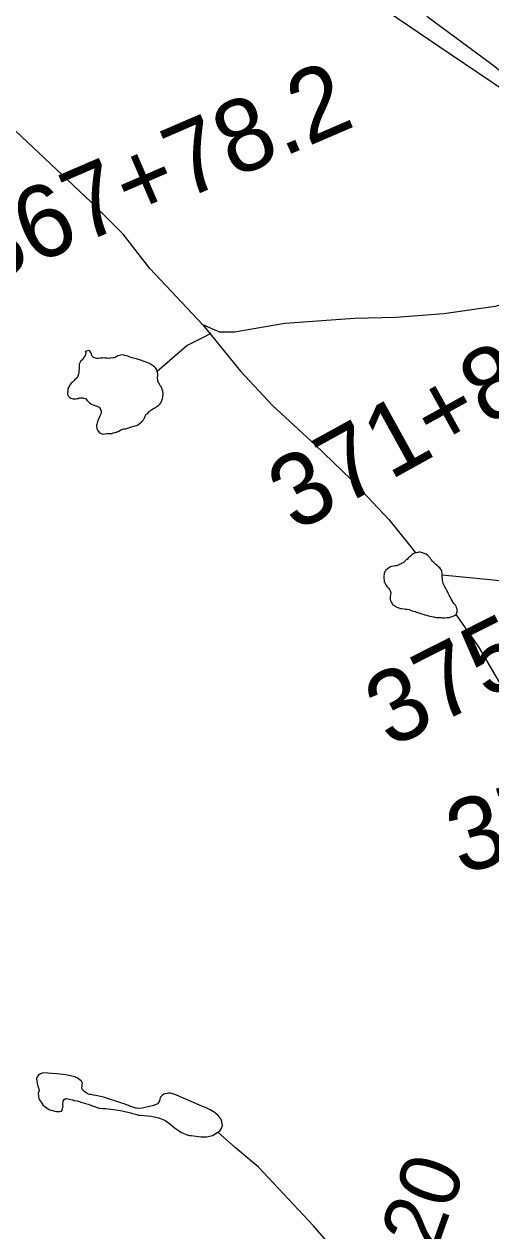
# Model space of a CAD drawing. Extents: x 3180038 to 3217926, y 922069 to 947485.
# Drawn here: x 3199419 to 3200063, y 934293 to 935957 of the extents above; entities that cross this region are included whole.
import ezdxf

# ---------------------------------------------------------------- set-up
doc = ezdxf.new("R2010")
doc.units = 0
for name, color, linetype in [('V-LEVE-TOET', 7, 'Continuous'), ('V-RIVR-RANG-IDEN', 7, 'Continuous'), ('V-SURV-IDEN', 7, 'Continuous'), ('V-TOPO-SHOR', 7, 'Continuous')]:
    doc.layers.add(name, color=color, linetype=linetype)

msp = doc.modelspace()

# ---------------------------------------------------------------- linework, layer by layer
at = {"layer": 'V-LEVE-TOET'}
msp.add_lwpolyline([(3199974.8, 935968.6), (3200064.2, 935902.1), (3200142.8, 935840.1), (3200185, 935803.9), (3200229.3, 935762.8), (3200299.8, 935685.8), (3200386.1, 935586.1), (3200457.7, 935498.3), (3200520.8, 935410.8), (3200581.8, 935310.9), (3200619.9, 935251.3), (3200659.4, 935173.8), (3200697.6, 935094.8), (3200719.5, 935041), (3200735.4, 934996.5), (3200752.2, 934942.3), (3200781, 934839.1), (3200808.4, 934712.6), (3200825.2, 934623.5), (3200832, 934567.6), (3200837.8, 934497.2), (3200839, 934422.8), (3200839, 934357.4), (3200840.1, 934283.3)], dxfattribs=at)
at = {"layer": 'V-TOPO-SHOR'}
for points in [[(3200273.6, 935661.1), (3200234.7, 935723.6), (3200197.6, 935767.5), (3200126.7, 935835), (3200006.7, 935916.1), (3199863.2, 936014.1), (3199799, 936063.1), (3199739.9, 936098.5), (3199706.1, 936115.4), (3199559.2, 936184.7), (3199373.4, 936265.7), (3199246.7, 936326.5), (3199023.8, 936419.4), (3198763.6, 936524.1), (3198620.1, 936578.2)], [(3199665.6, 935542.8), (3199592.9, 935620.5), (3199555.8, 935667.8), (3199511.9, 935711.7), (3199391.9, 935824.9), (3199349.7, 935870.5), (3199326.1, 935885.7), (3199314.3, 935887.4), (3199272, 935894.2), (3199192.6, 935911), (3199150.4, 935927.9), (3199103.1, 935955), (3199066, 935973.5), (3199040.6, 935983.7), (3199018.7, 935998.9), (3199006.9, 936009), (3199001.8, 936025.9), (3199001.8, 936139.1), (3198990, 936183), (3198988.3, 936198.2), (3198986.6, 936213.4)], [(3200639.3, 935117.2), (3200598.7, 935196.6), (3200551.4, 935270.9), (3200505.8, 935350.3), (3200453.5, 935429.7), (3200373.2, 935527.6), (3200273.6, 935661.1), (3200217.9, 935622.2), (3200145.2, 935591.8), (3200069.2, 935568.2), (3199998.3, 935558), (3199932.4, 935553), (3199875, 935551.3), (3199778.7, 935544.5), (3199709.5, 935532.7), (3199689.2, 935532.7), (3199665.6, 935542.8), (3199717.9, 935478.7), (3199761.8, 935431.4), (3199820.9, 935377.3), (3199869.9, 935330), (3199922.3, 935274.3), (3199951, 935238.8), (3199959.2, 935228)], [(3199602.8, 935479), (3199643.6, 935514.1), (3199663.9, 935524.3), (3199677.4, 935531)], [(3199503.6, 935506), (3199504.3, 935504.4), (3199504.5, 935503.1), (3199504.1, 935502.1), (3199503.5, 935500.6), (3199502.3, 935498.6), (3199501.7, 935497.5), (3199500.9, 935496.1), (3199498.9, 935494), (3199497.7, 935492.9), (3199497.1, 935491.9), (3199496.3, 935490.5), (3199495.1, 935488.4), (3199495.1, 935487.2), (3199495, 935485.9), (3199495.2, 935484.1), (3199495, 935481.8), (3199494.9, 935479.6), (3199494.9, 935478.5), (3199494.7, 935476.9), (3199494.4, 935474.8), (3199494, 935473.2), (3199492.8, 935471.1), (3199492, 935469.5), (3199490.4, 935468.4), (3199489.4, 935467.3), (3199488.2, 935465.7), (3199487.4, 935464.9), (3199485.6, 935463.2), (3199484.3, 935462.1), (3199482.9, 935460.5), (3199482.4, 935459.6), (3199481, 935457.3), (3199480.6, 935456.3), (3199479.8, 935454.9), (3199479.4, 935454), (3199479.4, 935452.8), (3199479.4, 935451.4), (3199479.3, 935449.9), (3199479.3, 935447), (3199479.7, 935445.8), (3199480.2, 935444.6), (3199481, 935443.8), (3199481.8, 935442.8), (3199483.7, 935441.4), (3199485.2, 935441), (3199486.4, 935440.6), (3199490.5, 935440.5), (3199492.3, 935440.9), (3199494.2, 935441.2), (3199495.2, 935441.8), (3199497.2, 935442.1), (3199498.7, 935442.1), (3199500.1, 935441.9), (3199501.2, 935441.7), (3199503, 935441.1), (3199504.2, 935440.6), (3199505.7, 935438.9), (3199506.8, 935437.9), (3199507.8, 935436.9), (3199508.7, 935436.1), (3199509.5, 935435.3), (3199512.2, 935433.3), (3199515.3, 935431.9), (3199516.7, 935431.4), (3199518, 935431), (3199519.8, 935430.4), (3199520.7, 935430), (3199521.7, 935429.4), (3199522.7, 935429), (3199524, 935427.2), (3199524.4, 935426), (3199525.5, 935424.2), (3199525.7, 935422.1), (3199525.4, 935420.7), (3199525, 935419.8), (3199524.2, 935418), (3199523.6, 935416.3), (3199521.8, 935413), (3199521.2, 935411.8), (3199521, 935410.5), (3199520.6, 935409.3), (3199519.7, 935405.6), (3199519.3, 935404.5), (3199519.3, 935402.3), (3199519.4, 935399.8), (3199520.2, 935398), (3199522.4, 935395), (3199523.4, 935393.8), (3199524.6, 935393.2), (3199525.7, 935392.6), (3199526.7, 935392.2), (3199528.6, 935392), (3199530.8, 935392.2), (3199533.5, 935392.7), (3199536.4, 935392.6), (3199540.4, 935393), (3199542.1, 935393.5), (3199544.1, 935394.2), (3199545.3, 935394.4), (3199546.6, 935394.8)], [(3199543.6, 935497.3), (3199542.1, 935497.1), (3199538.2, 935496.8), (3199536.8, 935496.4), (3199533.9, 935496.7), (3199532.7, 935496.9), (3199530.7, 935496.7), (3199527.8, 935497), (3199526.3, 935496.6), (3199524.9, 935496.5), (3199523.7, 935496.5), (3199521.4, 935496.3), (3199519.4, 935496.2), (3199517.7, 935496.8), (3199515.5, 935497.8), (3199514.6, 935498.2), (3199514.2, 935498.4), (3199513, 935499.4), (3199512.5, 935500.6), (3199512.1, 935502.2), (3199511.7, 935503.7), (3199511, 935505.1), (3199510, 935506.3), (3199509.1, 935507.1), (3199503.6, 935506)], [(3199546.6, 935394.8), (3199550, 935396.1), (3199552.1, 935397.4), (3199553.9, 935398.4), (3199556.7, 935399.3), (3199557.8, 935399.3), (3199559.2, 935399.4), (3199560.4, 935399.8), (3199561.9, 935400.2), (3199563.7, 935400.5), (3199564.9, 935401.1), (3199566.9, 935401.8), (3199571.2, 935402.9), (3199572.5, 935403.3), (3199574.7, 935403.8), (3199575.9, 935404.4), (3199581.2, 935408.8), (3199582, 935409.6), (3199583, 935410.5), (3199583.6, 935411.5), (3199584.4, 935412.4), (3199585.6, 935415.3), (3199586.4, 935416.7), (3199587.3, 935418.4), (3199588.1, 935419.4), (3199590.4, 935421.5), (3199592.4, 935423.4), (3199593.4, 935424.2), (3199594.2, 935424.9), (3199595.6, 935425.9), (3199597.8, 935427.2), (3199599.5, 935428.2), (3199600.9, 935429.1), (3199602.5, 935430.1), (3199603.7, 935431), (3199604.7, 935431.4), (3199605.7, 935432.3), (3199606.5, 935433.1), (3199607.9, 935435), (3199609.1, 935438.5), (3199609.9, 935439.9), (3199610.1, 935441.2), (3199610.5, 935442.8), (3199610.8, 935444.1), (3199611, 935446.7), (3199611, 935447.9), (3199610.5, 935451.2), (3199610.1, 935452.4), (3199609.9, 935453.5), (3199609.2, 935454.7), (3199608.1, 935457.7), (3199606.7, 935459.6), (3199605.8, 935461.2), (3199605.6, 935461.6), (3199605.2, 935462.2), (3199604.8, 935462.6), (3199604.3, 935464), (3199603.9, 935465.3), (3199603.6, 935466.7), (3199603.2, 935468.3), (3199603.2, 935469.7), (3199603.5, 935472.6), (3199603.7, 935473.4), (3199603.7, 935474.9), (3199603.4, 935477.3), (3199602.8, 935479), (3199601.7, 935481), (3199601.7, 935481.6), (3199601.5, 935482.2), (3199600.4, 935483.6), (3199599.2, 935484.6), (3199596.5, 935486.6), (3199595.2, 935487.4), (3199594.2, 935488), (3199593, 935488.8), (3199592.1, 935489.2), (3199590.9, 935489.8), (3199589.9, 935490.2), (3199587.6, 935491.2), (3199584.7, 935492.2), (3199583.7, 935492.6), (3199581.8, 935493.3), (3199579.7, 935494.1), (3199577, 935494.9), (3199575.4, 935495.5), (3199574.4, 935495.9), (3199572.5, 935496.2), (3199570, 935496.8), (3199567.1, 935497.6), (3199565.3, 935498.3), (3199563.4, 935498.9), (3199562.4, 935499.3), (3199558.3, 935500.5), (3199557, 935500.7), (3199555, 935501.2), (3199552.1, 935500.8), (3199549.1, 935499.9), (3199547.6, 935499.4), (3199545.8, 935498.2), (3199544.8, 935497.7), (3199543.6, 935497.3)], [(3199977.6, 935223), (3199975.5, 935225), (3199973.2, 935226.4), (3199971.5, 935227.2), (3199970.1, 935227.8), (3199968.9, 935228.2), (3199968.6, 935228.2), (3199965.4, 935228.9), (3199963.9, 935229.1), (3199962.3, 935228.5), (3199960.6, 935228.2), (3199959.2, 935228), (3199957, 935227.3), (3199955.8, 935226.7), (3199954.5, 935225.9), (3199952.3, 935223.8), (3199950.1, 935221.7), (3199948.7, 935220.4), (3199947.7, 935219.2), (3199946.7, 935218.9), (3199943.6, 935216), (3199942, 935214.5), (3199940.6, 935213.9), (3199939.4, 935213.1), (3199937.2, 935212.2), (3199935.5, 935211.3), (3199932.9, 935210.5), (3199931.2, 935210.4), (3199928.8, 935210), (3199926.5, 935209.5), (3199924.5, 935208.7), (3199923.1, 935207.8), (3199921.7, 935207), (3199918.4, 935204.4), (3199917.6, 935203.2), (3199916.4, 935201.5), (3199915.7, 935200.1), (3199915.7, 935198.2), (3199915.5, 935196.4), (3199915.3, 935194.9), (3199915.7, 935187.8)], [(3199915.7, 935187.8), (3199917.1, 935186.4), (3199918, 935184.1), (3199919.7, 935181.9), (3199922.2, 935178.9), (3199923.3, 935177.5), (3199924.3, 935175.6), (3199924.6, 935174.6), (3199925, 935173.6), (3199925, 935172.2), (3199924.8, 935170.1), (3199924.3, 935168.3), (3199924.3, 935167.2), (3199924.1, 935165.6), (3199924.2, 935163.7), (3199924.4, 935161.9), (3199925.6, 935160.5), (3199927.3, 935157.6), (3199927.8, 935156.6), (3199931.9, 935154.2), (3199933.4, 935153.3), (3199937.7, 935151.7), (3199938.9, 935151.5), (3199940, 935151.3), (3199943.3, 935150.8), (3199945.1, 935150.6), (3199947.4, 935150.6), (3199950.3, 935149.9), (3199952.3, 935149.1), (3199954.6, 935148.1), (3199956.5, 935147.7), (3199958.9, 935147.2), (3199960.6, 935146.4), (3199962.2, 935146), (3199963.3, 935145.6), (3199965.3, 935144.8), (3199969, 935143.5), (3199970.9, 935143.3), (3199972.1, 935142.9), (3199974.6, 935142.1), (3199975.8, 935141.8), (3199978.9, 935141), (3199981.6, 935140.6), (3199984.3, 935139.9), (3199985.3, 935139.5), (3199987.4, 935139.1), (3199989, 935139.1), (3199994.4, 935139), (3199996, 935138.7), (3199997.3, 935138.5), (3199999.3, 935138.7), (3200002.4, 935138.8), (3200005.9, 935139.1), (3200007.1, 935139.5), (3200009.5, 935140.4), (3200010.9, 935141), (3200012.2, 935141.4), (3200014, 935142.3), (3200015, 935143.3), (3200015.6, 935144.4), (3200016.4, 935146), (3200016.8, 935147.9), (3200016.5, 935150.3), (3200016.1, 935151.6), (3200015.6, 935153.2), (3200014.1, 935156), (3200012.2, 935158.3), (3200010.6, 935160.3), (3200010.4, 935160.7), (3200009.1, 935163.1), (3200008.4, 935164.5), (3200006.9, 935167.6), (3200005.5, 935169.8), (3200004.2, 935172.7), (3200003.7, 935174.1), (3200002.3, 935176.1), (3200000.3, 935179.8), (3199999.5, 935181.2), (3199998.9, 935182.2), (3199998.2, 935184.2), (3199997.4, 935186.1), (3199996.5, 935190.4), (3199996.2, 935192.6), (3199996, 935194.9), (3199995.7, 935197.7), (3199995.7, 935200.2), (3199995.6, 935201.8), (3199995.2, 935203.3), (3199994.1, 935205.3), (3199993.5, 935206.3), (3199992.6, 935207.5), (3199991, 935208.9), (3199988.9, 935210.9), (3199987.2, 935212.3), (3199985.7, 935213.7), (3199984.5, 935214.9), (3199982.4, 935216.6), (3199981.1, 935218.4), (3199980.1, 935219.6), (3199979.2, 935221.2), (3199977.6, 935223)], [(3199995.7, 935197.7), (3200249.1, 935173), (3200385.9, 935152.7), (3200465.3, 935134.1), (3200516, 935124), (3200571.7, 935102), (3200634.2, 935081.8), (3200662.9, 935076.7), (3200673, 935075)], [(3200703.4, 934902.7), (3200635.9, 934847), (3200595.3, 934809.8), (3200559.9, 934789.6), (3200521, 934771), (3200492.3, 934757.5), (3200411.2, 934725.4), (3200394.4, 934718.6), (3200385.9, 934718.6), (3200369, 934727.1), (3200353.8, 934738.9), (3200249.1, 934836.9), (3200186.6, 934892.6), (3200135.9, 934950), (3200098.8, 935009.1), (3200046.4, 935098.6), (3200015, 935143.3)], [(3199580.5, 934461.6), (3199574.4, 934462.1), (3199573.2, 934462.3), (3199565.1, 934464.8), (3199563.2, 934465.7), (3199556, 934468.6), (3199554.1, 934469.1), (3199528.9, 934477.2), (3199520.4, 934479.1), (3199518, 934479.5), (3199514.8, 934480.2), (3199511.9, 934480.9), (3199509.7, 934481.2), (3199508, 934481.6), (3199506.1, 934482.5), (3199504.7, 934483.4), (3199501.7, 934485.8), (3199501.3, 934486.4), (3199500.5, 934487.1), (3199499, 934489.9), (3199499.5, 934493.3), (3199499.5, 934494.8), (3199499.6, 934496.7), (3199498.1, 934499.7), (3199494.4, 934502.8), (3199492.5, 934504.1), (3199490.8, 934504.5), (3199489.3, 934505.2), (3199487.4, 934505.7), (3199476.6, 934508.3), (3199464.5, 934509.7), (3199445.5, 934511), (3199441.9, 934509.5), (3199438.8, 934507.3), (3199437.1, 934505.4), (3199436.3, 934503.3), (3199436.7, 934499.2)], [(3199436.7, 934499.2), (3199437.3, 934496.4), (3199439.9, 934487.1), (3199439.9, 934486.1), (3199438.7, 934482.7), (3199438.9, 934478), (3199439.6, 934475.8), (3199440.5, 934473.5), (3199443.6, 934469.1), (3199445.3, 934466.6), (3199448.7, 934463.4), (3199454.7, 934459.8), (3199461.8, 934458.2), (3199463.9, 934457.7), (3199465.4, 934457.7), (3199466.9, 934457.6), (3199468.6, 934457.6), (3199470.7, 934458.2), (3199471.8, 934459.3), (3199473.2, 934465.2), (3199472.8, 934467.1), (3199472.8, 934468.2), (3199473.1, 934472), (3199474.6, 934474.3), (3199476.8, 934475.4), (3199477.9, 934475.4), (3199479.8, 934474.9), (3199481.7, 934474.6), (3199483.8, 934474), (3199486.3, 934473.5), (3199487.8, 934473), (3199492.3, 934472.1), (3199495.5, 934471.2), (3199497.4, 934470.7), (3199499.3, 934470.1), (3199501.2, 934469.4), (3199504, 934468.7), (3199507.8, 934467.6), (3199508.8, 934467.3), (3199512.2, 934466), (3199513.5, 934465.5), (3199516.3, 934464.4), (3199520.1, 934463.3), (3199523, 934462.4), (3199527.9, 934461.9), (3199532, 934461.6), (3199546, 934460), (3199552.2, 934459.1), (3199566.4, 934455.6), (3199568.5, 934454.9), (3199570.9, 934454.2), (3199573, 934453.8), (3199577.2, 934452.6), (3199579.8, 934452.4), (3199594.3, 934451), (3199598.7, 934450.3), (3199602.8, 934449.4), (3199604.5, 934448.9), (3199606, 934448.5), (3199612.1, 934446), (3199613.8, 934445.1), (3199615.3, 934444.3), (3199619.9, 934441.2)], [(3199619.9, 934441.2), (3199623, 934438.4), (3199626.4, 934435.5), (3199634, 934429.8), (3199636.5, 934428.5), (3199638.6, 934427.6), (3199642.9, 934425.8), (3199647.5, 934424.7), (3199649.9, 934424.4), (3199663.1, 934422.6), (3199670.7, 934422.8), (3199679.2, 934424.4), (3199686.6, 934429.1), (3199687.9, 934429.9), (3199689.5, 934431.6), (3199690.5, 934432.6), (3199691.9, 934435), (3199692.5, 934437.3), (3199692.8, 934438.8), (3199692.2, 934442.6), (3199691.8, 934443.9), (3199691, 934446.3), (3199690.4, 934447.6), (3199689.8, 934448.4), (3199686.8, 934451.9), (3199684.3, 934454.5), (3199682.6, 934455.6), (3199676.1, 934459.8), (3199669.6, 934462.9), (3199667.4, 934463.8), (3199626.2, 934481.4), (3199624.1, 934482.1), (3199622.6, 934482.5), (3199621.1, 934482.8), (3199618.3, 934482.8), (3199616.4, 934482.6), (3199613.8, 934482), (3199611.9, 934481.4), (3199609.5, 934479.8), (3199607.3, 934477.2), (3199606.9, 934476.2), (3199606.4, 934474.9), (3199606, 934472.2), (3199604.6, 934470), (3199603.1, 934468.4), (3199598.2, 934466), (3199580.5, 934461.6)], [(3200438.3, 933990.7), (3200407.9, 933983.9), (3200375.8, 933982.2), (3200331.9, 933989), (3200271.1, 934000.8), (3200149.5, 934024.5), (3200107.2, 934036.3), (3200071.8, 934054.9), (3200043, 934083.6), (3199943.4, 934154.5), (3199818.4, 934299.8), (3199742.4, 934380.8), (3199710.3, 934407.9), (3199686.6, 934429.1)]]:
    msp.add_lwpolyline(points, dxfattribs=at)

# ---------------------------------------------------------------- texts
at = {"layer": 'V-RIVR-RANG-IDEN'}
msp.add_text('D-20', height=83, rotation=70.333, dxfattribs=at).set_placement((3199947.5, 934151.4))
at = {"layer": 'V-SURV-IDEN'}
for s, rotation, p in [('367+78.2', 23.3614, (3199363.4, 935595.4)), ('371+86.4', 28.9338, (3199793.5, 935255.8)), ('375+28.0', 26.8667, (3199924.2, 934957.9)), ('378+69.5', 16.8417, (3200021.3, 934783.7))]:
    msp.add_text(s, height=100, rotation=rotation, dxfattribs=at).set_placement(p)

doc.saveas('drawing.dxf')
